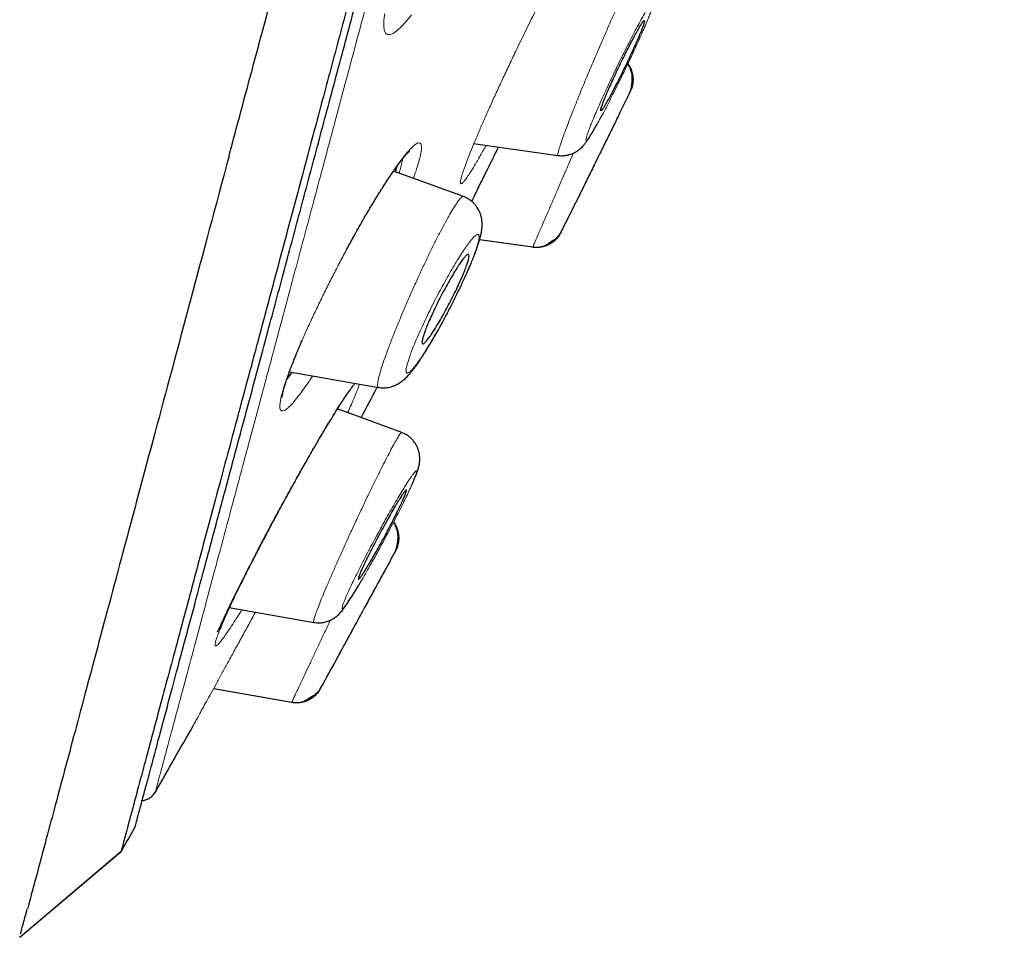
# Model space of a CAD drawing. Header units: millimetres. Extents: x 8 to 846, y 12 to 2113.
# Tile 493 of 515: x 803 to 821, y 1767 to 1784. Entities that reach past the tile are written whole.
import ezdxf

# ---------------------------------------------------------------- set-up
doc = ezdxf.new("R2010")
doc.units = ezdxf.units.MM

msp = doc.modelspace()

# ---------------------------------------------------------------- linework, layer by layer
at = {"color": 7, "linetype": 'Continuous', "lineweight": 30}
for p, q in [((810.996, 1781.823), (812.541, 1781.606)), ((810.81, 1780.855), (809.533, 1781.319)), ((811.11, 1780.07), (812.081, 1779.933)), ((812.078, 1779.926), (812.081, 1779.934)), ((807.628, 1777.648), (809.255, 1777.361)), ((809.682, 1776.539), (808.505, 1776.968)), ((806.523, 1773.332), (808.072, 1773.059)), ((806.242, 1771.855), (807.672, 1771.603)), ((807.668, 1771.596), (806.238, 1771.848)), ((802.693, 1767.299), (804.548, 1768.871)), ((802.694, 1767.3), (804.55, 1768.874)), ((802.692, 1767.301), (802.695, 1767.312))]:
    msp.add_line(p, q, dxfattribs=at)
at = {"color": 8, "linetype": 'Continuous', "lineweight": 0}
msp.add_line((812.078, 1779.926), (811.108, 1780.062), dxfattribs=at)
at = {"color": 8, "linetype": 'Continuous', "lineweight": 0, "flags": 128}
for points in [[(809.863, 1784.177), (809.765, 1784.058), (809.675, 1783.961), (809.596, 1783.889), (809.527, 1783.841), (809.469, 1783.818), (809.421, 1783.82), (809.386, 1783.847), (809.364, 1783.9), (809.354, 1783.979), (809.357, 1784.082), (809.372, 1784.206)], [(809.131, 1780.693), (809.118, 1780.666), (809.114, 1780.661)], [(807.82, 1775.799), (807.81, 1775.786), (807.809, 1775.785)]]:
    msp.add_lwpolyline(points, dxfattribs=at)
at = {"color": 7, "linetype": 'Continuous', "lineweight": 30}
for radius, start, end in [(221.7, 334.05252, 334.16476), (221.7, 333.42163, 333.57924), (220, 332.2064, 332.36985), (221.7, 331.62066, 331.72373), (221.7, 330.98137, 331.14304), (220, 330.16966, 330.53309), (220, 329.84341, 329.9746)]:
    msp.add_arc((614.324, 1879.391), radius, start, end, dxfattribs=at)
for points, knots in [([(806.523, 1781.597), (806.671, 1782.151), (806.969, 1783.26), (807.441, 1785.022), (807.932, 1786.854), (808.442, 1788.759), (808.97, 1790.73), (809.515, 1792.765), (810.076, 1794.859), (810.652, 1797.008), (811.242, 1799.21), (811.845, 1801.459), (812.46, 1803.753), (813.085, 1806.086), (813.719, 1808.454), (814.362, 1810.852), (815.012, 1813.277), (815.667, 1815.722), (816.327, 1818.185), (816.99, 1820.66), (817.655, 1823.142), (818.321, 1825.628), (818.987, 1828.113), (819.651, 1830.591), (820.312, 1833.058), (820.969, 1835.51), (821.621, 1837.942), (822.266, 1840.349), (822.903, 1842.727), (823.531, 1845.072), (824.149, 1847.379), (824.756, 1849.643), (825.35, 1851.861), (825.931, 1854.028), (826.497, 1856.141), (827.047, 1858.195), (827.581, 1860.187), (828.097, 1862.114), (828.595, 1863.97), (829.073, 1865.754), (829.53, 1867.459), (829.965, 1869.085), (830.379, 1870.628), (830.769, 1872.085), (831.136, 1873.455), (831.479, 1874.735), (831.797, 1875.922), (832.09, 1877.013), (832.356, 1878.006), (832.595, 1878.898), (832.807, 1879.689), (832.991, 1880.377), (833.148, 1880.962), (833.276, 1881.442), (833.377, 1881.819), (833.448, 1882.083), (833.487, 1882.229), (833.493, 1882.249), (833.494, 1882.254)], [0, 0, 0, 0, 0.018042, 0.036084, 0.054125, 0.072166, 0.090206, 0.108247, 0.126288, 0.144329, 0.162369, 0.180411, 0.198454, 0.216495, 0.234536, 0.252576, 0.270617, 0.288657, 0.306697, 0.324738, 0.342779, 0.360821, 0.378863, 0.396905, 0.414946, 0.432988, 0.451029, 0.46907, 0.487111, 0.505152, 0.523194, 0.541236, 0.559277, 0.577318, 0.595359, 0.6134, 0.631441, 0.649482, 0.667522, 0.685564, 0.703605, 0.721646, 0.739687, 0.757729, 0.775771, 0.793813, 0.811856, 0.829898, 0.847941, 0.865983, 0.884024, 0.902063, 0.920103, 0.938143, 0.956182, 0.974222, 0.992264, 1, 1, 1, 1]), ([(834.323, 1879.997), (834.321, 1879.991), (834.318, 1879.981), (834.295, 1879.894), (834.259, 1879.756), (834.207, 1879.561), (834.14, 1879.311), (834.059, 1879.007), (833.966, 1878.659), (833.862, 1878.274), (833.75, 1877.858), (833.627, 1877.398), (833.492, 1876.896), (833.346, 1876.351), (833.183, 1875.743), (833.002, 1875.068), (832.802, 1874.322), (832.589, 1873.528), (832.364, 1872.687), (832.126, 1871.799), (831.875, 1870.862), (831.618, 1869.906), (831.358, 1868.935), (831.096, 1867.956), (830.824, 1866.942), (830.544, 1865.894), (830.253, 1864.811), (829.945, 1863.661), (829.619, 1862.443), (829.274, 1861.154), (828.919, 1859.829), (828.555, 1858.469), (828.182, 1857.073), (827.798, 1855.639), (827.415, 1854.212), (827.036, 1852.798), (826.663, 1851.406), (826.284, 1849.994), (825.9, 1848.564), (825.512, 1847.115), (825.107, 1845.604), (824.686, 1844.032), (824.248, 1842.398), (823.806, 1840.745), (823.359, 1839.075), (822.907, 1837.387), (822.449, 1835.679), (822, 1834.004), (821.561, 1832.367), (821.135, 1830.775), (820.707, 1829.182), (820.28, 1827.587), (819.851, 1825.989), (819.41, 1824.343), (818.957, 1822.652), (818.492, 1820.915), (818.028, 1819.181), (817.564, 1817.448), (817.101, 1815.717), (816.638, 1813.99), (816.191, 1812.32), (815.759, 1810.712), (815.345, 1809.167), (814.935, 1807.638), (814.529, 1806.125), (814.128, 1804.628), (813.719, 1803.102), (813.303, 1801.549), (812.881, 1799.973), (812.465, 1798.42), (812.055, 1796.89), (811.651, 1795.381), (811.255, 1793.901), (810.877, 1792.492), (810.52, 1791.158), (810.18, 1789.893), (809.849, 1788.658), (809.526, 1787.454), (809.211, 1786.279), (808.895, 1785.101), (808.58, 1783.923), (808.266, 1782.75), (807.963, 1781.617), (807.67, 1780.524), (807.388, 1779.47), (807.118, 1778.46), (806.867, 1777.524), (806.635, 1776.661), (806.421, 1775.864), (806.219, 1775.109), (806.027, 1774.395), (805.847, 1773.722), (805.673, 1773.071), (805.506, 1772.447), (805.347, 1771.856), (805.203, 1771.317), (805.073, 1770.83), (804.956, 1770.395), (804.854, 1770.014), (804.769, 1769.696), (804.699, 1769.436), (804.644, 1769.23), (804.601, 1769.069), (804.57, 1768.955), (804.552, 1768.888), (804.55, 1768.879), (804.549, 1768.875)], [0, 0, 0, 0, 0.010049, 0.020092, 0.030139, 0.040198, 0.050281, 0.060395, 0.070493, 0.079701, 0.088876, 0.098025, 0.107154, 0.116271, 0.125383, 0.135467, 0.145515, 0.155536, 0.165541, 0.175538, 0.185536, 0.195595, 0.204811, 0.214007, 0.223192, 0.232373, 0.241556, 0.25075, 0.260749, 0.270734, 0.280716, 0.290705, 0.300709, 0.310738, 0.320848, 0.330098, 0.339316, 0.34851, 0.357688, 0.366857, 0.376027, 0.385997, 0.395957, 0.405919, 0.415892, 0.425888, 0.435918, 0.446015, 0.455251, 0.464458, 0.473647, 0.482824, 0.491999, 0.501182, 0.511156, 0.521127, 0.531108, 0.541108, 0.55114, 0.561215, 0.5713, 0.580505, 0.589683, 0.598841, 0.607987, 0.617131, 0.62628, 0.636271, 0.646263, 0.656267, 0.666292, 0.676349, 0.686449, 0.696503, 0.705673, 0.714826, 0.723968, 0.733107, 0.742251, 0.751406, 0.761395, 0.771392, 0.781406, 0.791447, 0.801525, 0.811649, 0.821711, 0.830884, 0.84004, 0.849185, 0.858328, 0.867474, 0.876632, 0.886667, 0.896688, 0.906703, 0.916722, 0.926755, 0.936809, 0.946838, 0.956005, 0.965164, 0.974323, 0.983488, 0.992666, 1, 1, 1, 1]), ([(804.8, 1769.306), (804.802, 1769.313), (804.805, 1769.326), (804.836, 1769.44), (804.885, 1769.623), (804.955, 1769.882), (805.045, 1770.215), (805.151, 1770.612), (805.273, 1771.068), (805.409, 1771.576), (805.561, 1772.146), (805.73, 1772.777), (805.92, 1773.485), (806.131, 1774.275), (806.366, 1775.15), (806.618, 1776.091), (806.888, 1777.097), (807.176, 1778.168), (807.474, 1779.281), (807.781, 1780.427), (808.094, 1781.599), (808.421, 1782.82), (808.761, 1784.088), (809.121, 1785.433), (809.502, 1786.855), (809.905, 1788.358), (810.321, 1789.908), (810.749, 1791.504), (811.19, 1793.15), (811.634, 1794.808), (812.08, 1796.472), (812.525, 1798.133), (812.977, 1799.822), (813.437, 1801.539), (813.914, 1803.319), (814.408, 1805.161), (814.917, 1807.061), (815.431, 1808.981), (815.951, 1810.921), (816.478, 1812.885), (817, 1814.835), (817.517, 1816.763), (818.025, 1818.662), (818.536, 1820.568), (819.049, 1822.48), (819.391, 1823.758), (819.562, 1824.397)], [0, 0, 0, 0, 0.022885, 0.046235, 0.069585, 0.092965, 0.116405, 0.139854, 0.161858, 0.183789, 0.205669, 0.227524, 0.249378, 0.272804, 0.296177, 0.319526, 0.342882, 0.366273, 0.389746, 0.411811, 0.433793, 0.455718, 0.47761, 0.499494, 0.522855, 0.546163, 0.569451, 0.592749, 0.616087, 0.639569, 0.661679, 0.683715, 0.705706, 0.727679, 0.749662, 0.772994, 0.796255, 0.819478, 0.842697, 0.865948, 0.889392, 0.911524, 0.933621, 0.955712, 0.977828, 1, 1, 1, 1]), ([(813.373, 1782.48), (813.381, 1782.493), (813.396, 1782.517), (813.43, 1782.574), (813.475, 1782.654), (813.533, 1782.761), (813.596, 1782.883), (813.663, 1783.015), (813.731, 1783.153), (813.799, 1783.293), (813.864, 1783.43), (813.924, 1783.562), (813.979, 1783.684), (814.026, 1783.795), (814.066, 1783.89), (814.096, 1783.968), (814.115, 1784.026), (814.125, 1784.063), (814.122, 1784.077), (814.109, 1784.068), (814.084, 1784.035), (814.048, 1783.98), (814.003, 1783.902), (813.949, 1783.805), (813.889, 1783.691), (813.824, 1783.565), (813.756, 1783.43), (813.688, 1783.291), (813.621, 1783.152), (813.558, 1783.016), (813.499, 1782.887), (813.447, 1782.769), (813.403, 1782.665), (813.367, 1782.576), (813.34, 1782.505), (813.325, 1782.454), (813.32, 1782.426), (813.326, 1782.42), (813.343, 1782.437), (813.363, 1782.466), (813.373, 1782.48)], [0, 0, 0, 0, 0.017774, 0.035548, 0.063134, 0.090722, 0.118279, 0.145837, 0.173055, 0.200273, 0.227001, 0.253728, 0.280023, 0.306316, 0.332413, 0.358508, 0.384728, 0.410948, 0.43757, 0.464194, 0.491329, 0.518466, 0.545988, 0.573512, 0.601116, 0.628721, 0.656072, 0.683423, 0.710309, 0.737193, 0.763604, 0.790014, 0.816138, 0.842261, 0.868406, 0.89455, 0.920919, 0.947288, 0.973643, 1, 1, 1, 1]), ([(813.851, 1782.749), (813.856, 1782.761), (813.866, 1782.782), (813.877, 1782.818), (813.884, 1782.848), (813.888, 1782.871), (813.892, 1782.895), (813.896, 1782.929), (813.9, 1782.972), (813.903, 1783.014), (813.901, 1783.06), (813.895, 1783.104), (813.885, 1783.146), (813.87, 1783.188), (813.85, 1783.229), (813.833, 1783.259), (813.82, 1783.275), (813.818, 1783.278)], [0, 0, 0, 0, 0.096171, 0.176792, 0.213203, 0.248531, 0.284329, 0.322225, 0.409745, 0.515527, 0.61339, 0.699163, 0.774238, 0.841276, 0.905451, 0.982394, 1, 1, 1, 1]), ([(813.821, 1783.285), (813.823, 1783.282), (813.849, 1783.253), (813.881, 1783.183), (813.912, 1783.08), (813.918, 1782.972), (813.903, 1782.87), (813.877, 1782.808), (813.865, 1782.777)], [0, 0, 0, 0, 0.019389, 0.220141, 0.423088, 0.623496, 0.816974, 1, 1, 1, 1]), ([(813.865, 1782.777), (813.864, 1782.776), (813.863, 1782.773), (813.854, 1782.756), (813.852, 1782.75)], [0, 0, 0, 0, 0.694787, 1, 1, 1, 1]), ([(813.852, 1782.75), (813.854, 1782.756), (813.863, 1782.773), (813.864, 1782.776), (813.865, 1782.777)], [0, 0, 0, 0, 0.304977, 1, 1, 1, 1]), ([(813.675, 1782.387), (813.675, 1782.387), (813.675, 1782.387), (813.662, 1782.36), (813.638, 1782.311), (813.603, 1782.239), (813.558, 1782.147), (813.504, 1782.038), (813.443, 1781.915), (813.377, 1781.781), (813.309, 1781.642), (813.239, 1781.5), (813.172, 1781.363), (813.107, 1781.23), (813.047, 1781.11), (812.994, 1781.001), (812.949, 1780.91), (812.913, 1780.836), (812.886, 1780.782), (812.87, 1780.749), (812.868, 1780.745), (812.867, 1780.743)], [0, 0, 0, 0, 0.0355617, 0.088025, 0.142062, 0.1955278, 0.2506131, 0.3048495, 0.3607123, 0.4151293, 0.4711379, 0.525076, 0.580548, 0.6335809, 0.6880937, 0.7401926, 0.7937416, 0.8452643, 0.8982426, 0.9497881, 1, 1, 1, 1]), ([(812.541, 1781.606), (812.569, 1781.604), (812.621, 1781.599), (812.693, 1781.607), (812.75, 1781.62), (812.801, 1781.637), (812.847, 1781.658), (812.888, 1781.682), (812.918, 1781.704), (812.945, 1781.725), (812.97, 1781.748), (812.999, 1781.778), (813.03, 1781.815), (813.07, 1781.867), (813.118, 1781.939), (813.171, 1782.027), (813.217, 1782.106), (813.245, 1782.157), (813.256, 1782.176)], [0, 0, 0, 0, 0.060273, 0.11178, 0.153259, 0.184033, 0.227854, 0.262724, 0.288993, 0.312967, 0.357308, 0.415562, 0.488062, 0.571, 0.698551, 0.822326, 0.932801, 1, 1, 1, 1]), ([(806.523, 1781.597), (806.281, 1780.694), (805.798, 1778.888), (805.155, 1776.486), (804.576, 1774.325), (804.072, 1772.439), (803.642, 1770.833), (803.291, 1769.521), (803.014, 1768.483), (802.897, 1768.046), (802.839, 1767.828)], [0, 0, 0, 0, 0.125007, 0.250015, 0.375019, 0.500014, 0.625012, 0.750014, 0.875011, 1, 1, 1, 1]), ([(809.114, 1780.661), (809.156, 1780.731), (809.237, 1780.867), (809.348, 1781.043), (809.446, 1781.193), (809.53, 1781.316), (809.601, 1781.417), (809.66, 1781.496), (809.709, 1781.558), (809.745, 1781.602), (809.772, 1781.633), (809.792, 1781.654), (809.807, 1781.669), (809.819, 1781.681), (809.824, 1781.685), (809.822, 1781.684), (809.822, 1781.684)], [0, 0, 0, 0, 0.132894, 0.25675, 0.371437, 0.476866, 0.572997, 0.659838, 0.737428, 0.805817, 0.853941, 0.89623, 0.932706, 0.963638, 0.998017, 1, 1, 1, 1]), ([(810.963, 1780.766), (810.979, 1780.799), (811.034, 1780.909), (811.145, 1781.135), (811.292, 1781.432), (811.401, 1781.653), (811.453, 1781.759)], [0, 0, 0, 0, 0.109061, 0.36126, 0.693968, 1, 1, 1, 1]), ([(809.569, 1781.306), (809.581, 1781.345), (809.593, 1781.385), (809.601, 1781.415), (809.601, 1781.416)], [0, 0, 0, 0, 0.988836, 1, 1, 1, 1]), ([(809.255, 1777.361), (809.29, 1777.357), (809.351, 1777.35), (809.43, 1777.359), (809.484, 1777.371), (809.53, 1777.386), (809.58, 1777.407), (809.646, 1777.443), (809.716, 1777.496), (809.772, 1777.548), (809.821, 1777.602), (809.864, 1777.654), (809.9, 1777.699), (809.938, 1777.75), (809.982, 1777.812), (810.035, 1777.89), (810.095, 1777.982), (810.164, 1778.092), (810.242, 1778.224), (810.331, 1778.378), (810.429, 1778.554), (810.522, 1778.729), (810.607, 1778.894), (810.682, 1779.045), (810.756, 1779.198), (810.825, 1779.346), (810.887, 1779.483), (810.939, 1779.603), (810.982, 1779.708), (811.018, 1779.798), (811.05, 1779.884), (811.077, 1779.962), (811.098, 1780.027), (811.112, 1780.076), (811.125, 1780.127), (811.138, 1780.187), (811.152, 1780.267), (811.156, 1780.358), (811.148, 1780.435), (811.138, 1780.484), (811.128, 1780.519), (811.12, 1780.543), (811.106, 1780.577), (811.08, 1780.632), (811.038, 1780.693), (810.988, 1780.746), (810.937, 1780.788), (810.878, 1780.827), (810.833, 1780.845), (810.81, 1780.855)], [0, 0, 0, 0, 0.020785, 0.036653, 0.047094, 0.053736, 0.067206, 0.086839, 0.108631, 0.134597, 0.158499, 0.178378, 0.194898, 0.21178, 0.234622, 0.259442, 0.286425, 0.316248, 0.349027, 0.384812, 0.423663, 0.465671, 0.495494, 0.52664, 0.559122, 0.591589, 0.621773, 0.649644, 0.675208, 0.698479, 0.719457, 0.746623, 0.768625, 0.782847, 0.798664, 0.817665, 0.840525, 0.868732, 0.88578, 0.899285, 0.906257, 0.911612, 0.916377, 0.928565, 0.947123, 0.958627, 0.971421, 0.985297, 1, 1, 1, 1]), ([(808.681, 1779.895), (808.722, 1779.972), (808.797, 1780.111), (808.907, 1780.307), (809.011, 1780.488), (809.079, 1780.603), (809.114, 1780.661)], [0, 0, 0, 0, 0.282142, 0.515631, 0.754947, 1, 1, 1, 1]), ([(812.595, 1780.197), (812.583, 1780.176), (812.558, 1780.131), (812.508, 1780.072), (812.449, 1780.02), (812.381, 1779.977), (812.307, 1779.945), (812.231, 1779.926), (812.153, 1779.919), (812.103, 1779.924), (812.078, 1779.926)], [0, 0, 0, 0, 0.119667, 0.243791, 0.371076, 0.500002, 0.628928, 0.756212, 0.880335, 1, 1, 1, 1]), ([(812.081, 1779.933), (812.103, 1779.931), (812.146, 1779.927), (812.208, 1779.932), (812.262, 1779.944), (812.309, 1779.961), (812.346, 1779.981), (812.373, 1779.999), (812.4, 1780.019), (812.421, 1780.034), (812.436, 1780.045), (812.446, 1780.051), (812.454, 1780.057), (812.465, 1780.062), (812.471, 1780.064), (812.488, 1780.074), (812.513, 1780.094), (812.544, 1780.126), (812.578, 1780.169), (812.598, 1780.205), (812.608, 1780.224)], [0, 0, 0, 0, 0.084366, 0.164075, 0.241454, 0.319417, 0.401087, 0.483415, 0.546804, 0.591308, 0.60772, 0.621467, 0.634216, 0.64794, 0.68368, 0.726944, 0.778275, 0.840544, 0.914636, 1, 1, 1, 1]), ([(812.606, 1780.221), (812.603, 1780.214), (812.596, 1780.2), (812.595, 1780.198), (812.595, 1780.197)], [0, 0, 0, 0, 0.478338, 1, 1, 1, 1]), ([(812.595, 1780.197), (812.595, 1780.198), (812.596, 1780.2), (812.603, 1780.214), (812.606, 1780.221)], [0, 0, 0, 0, 0.521458, 1, 1, 1, 1]), ([(810.32, 1778.481), (810.293, 1778.438), (810.245, 1778.36), (810.184, 1778.274), (810.137, 1778.213), (810.099, 1778.174), (810.072, 1778.156), (810.056, 1778.161), (810.051, 1778.186), (810.058, 1778.234), (810.077, 1778.303), (810.107, 1778.391), (810.149, 1778.497), (810.2, 1778.617), (810.261, 1778.75), (810.328, 1778.89), (810.4, 1779.033), (810.475, 1779.174), (810.549, 1779.309), (810.622, 1779.433), (810.689, 1779.543), (810.75, 1779.635), (810.803, 1779.709), (810.847, 1779.761), (810.88, 1779.793), (810.903, 1779.802), (810.915, 1779.789), (810.915, 1779.755), (810.904, 1779.699), (810.881, 1779.623), (810.846, 1779.528), (810.801, 1779.416), (810.746, 1779.29), (810.683, 1779.155), (810.613, 1779.013), (810.54, 1778.87), (810.465, 1778.731), (810.39, 1778.598), (810.344, 1778.52), (810.32, 1778.481)], [0, 0, 0, 0, 0.033628, 0.060335, 0.08704, 0.113097, 0.139152, 0.164893, 0.190632, 0.216527, 0.242421, 0.268899, 0.295378, 0.322625, 0.349875, 0.37772, 0.405569, 0.433554, 0.461541, 0.48916, 0.516779, 0.543714, 0.570648, 0.596881, 0.623112, 0.648907, 0.674699, 0.700497, 0.726294, 0.752556, 0.778819, 0.805825, 0.832836, 0.860531, 0.888231, 0.916177, 0.944125, 0.972062, 1, 1, 1, 1]), ([(807.49, 1777.169), (807.49, 1777.168), (807.49, 1777.168), (807.491, 1777.179), (807.495, 1777.203), (807.501, 1777.233), (807.508, 1777.266), (807.518, 1777.308), (807.533, 1777.363), (807.555, 1777.435), (807.585, 1777.527), (807.626, 1777.642), (807.678, 1777.783), (807.739, 1777.935), (807.8, 1778.083), (807.84, 1778.176), (807.859, 1778.219)], [0, 0, 0, 0, 0.01202, 0.084141, 0.153105, 0.197339, 0.24042, 0.29062, 0.352002, 0.424498, 0.508123, 0.602923, 0.708938, 0.826176, 0.92146, 1, 1, 1, 1]), ([(807.58, 1777.509), (807.603, 1777.538), (807.635, 1777.576), (807.671, 1777.627), (807.68, 1777.639)], [0, 0, 0, 0, 0.758204, 1, 1, 1, 1]), ([(807.815, 1775.796), (807.852, 1775.861), (807.926, 1775.992), (808.032, 1776.177), (808.132, 1776.35), (808.224, 1776.506), (808.307, 1776.646), (808.393, 1776.788), (808.478, 1776.927), (808.559, 1777.054), (808.624, 1777.153), (808.677, 1777.232), (808.718, 1777.29), (808.749, 1777.331), (808.768, 1777.356), (808.781, 1777.372), (808.786, 1777.378), (808.785, 1777.377), (808.785, 1777.377)], [0, 0, 0, 0, 0.083783, 0.168336, 0.248976, 0.325653, 0.39833, 0.466993, 0.562455, 0.648975, 0.726646, 0.795298, 0.861374, 0.916096, 0.951161, 0.97927, 0.995485, 1, 1, 1, 1]), ([(809.856, 1775.554), (809.859, 1775.562), (809.881, 1775.609), (809.912, 1775.68), (809.946, 1775.762), (809.971, 1775.83), (809.992, 1775.895), (810.004, 1775.951), (810.011, 1776), (810.014, 1776.038), (810.013, 1776.089), (810.008, 1776.139), (809.997, 1776.186), (809.984, 1776.23), (809.964, 1776.28), (809.933, 1776.336), (809.889, 1776.394), (809.832, 1776.45), (809.762, 1776.501), (809.708, 1776.524), (809.681, 1776.535)], [0, 0, 0, 0, 0.023603, 0.133907, 0.238863, 0.335646, 0.423098, 0.50294, 0.540633, 0.577482, 0.616306, 0.659481, 0.683538, 0.712762, 0.748093, 0.789373, 0.836157, 0.887662, 0.942751, 1, 1, 1, 1]), ([(806.303, 1772.891), (806.303, 1772.891), (806.307, 1772.891), (806.315, 1772.9), (806.328, 1772.921), (806.347, 1772.958), (806.372, 1773.012), (806.408, 1773.087), (806.454, 1773.186), (806.508, 1773.299), (806.567, 1773.424), (806.631, 1773.554), (806.704, 1773.702), (806.787, 1773.869), (806.882, 1774.055), (806.987, 1774.26), (807.103, 1774.483), (807.229, 1774.723), (807.365, 1774.976), (807.491, 1775.21), (807.606, 1775.42), (807.708, 1775.604), (807.775, 1775.724), (807.809, 1775.785)], [0, 0, 0, 0, 0.007446, 0.03438, 0.065827, 0.101847, 0.142502, 0.187847, 0.237916, 0.292717, 0.336919, 0.383753, 0.433196, 0.485229, 0.53989, 0.597356, 0.657673, 0.720823, 0.786736, 0.855304, 0.902445, 0.950682, 1, 1, 1, 1]), ([(809.214, 1774.355), (809.185, 1774.304), (809.133, 1774.212), (809.066, 1774.099), (809.011, 1774.01), (808.965, 1773.939), (808.929, 1773.888), (808.903, 1773.858), (808.889, 1773.85), (808.887, 1773.864), (808.897, 1773.9), (808.92, 1773.958), (808.954, 1774.036), (808.999, 1774.134), (809.054, 1774.249), (809.118, 1774.376), (809.189, 1774.513), (809.264, 1774.654), (809.34, 1774.795), (809.415, 1774.931), (809.487, 1775.059), (809.554, 1775.174), (809.614, 1775.274), (809.666, 1775.356), (809.708, 1775.419), (809.74, 1775.462), (809.761, 1775.484), (809.771, 1775.484), (809.768, 1775.462), (809.754, 1775.417), (809.727, 1775.351), (809.689, 1775.265), (809.639, 1775.161), (809.58, 1775.041), (809.514, 1774.909), (809.441, 1774.77), (809.366, 1774.629), (809.289, 1774.488), (809.239, 1774.399), (809.214, 1774.355)], [0, 0, 0, 0, 0.033628, 0.060335, 0.08704, 0.113097, 0.139152, 0.164893, 0.190632, 0.216527, 0.242421, 0.268899, 0.295378, 0.322625, 0.349875, 0.37772, 0.405569, 0.433554, 0.461541, 0.48916, 0.516779, 0.543714, 0.570648, 0.596881, 0.623112, 0.648907, 0.674699, 0.700497, 0.726294, 0.752556, 0.778819, 0.805825, 0.832836, 0.860531, 0.888231, 0.916177, 0.944125, 0.972062, 1, 1, 1, 1]), ([(809.556, 1774.343), (809.562, 1774.355), (809.573, 1774.378), (809.588, 1774.421), (809.597, 1774.462), (809.603, 1774.495), (809.608, 1774.53), (809.613, 1774.575), (809.617, 1774.619), (809.615, 1774.667), (809.609, 1774.713), (809.598, 1774.757), (809.583, 1774.8), (809.561, 1774.842), (809.544, 1774.872), (809.531, 1774.888), (809.53, 1774.889)], [0, 0, 0, 0, 0.097724, 0.18058, 0.254214, 0.290879, 0.329336, 0.41695, 0.521136, 0.617297, 0.702233, 0.777273, 0.844966, 0.910536, 0.989389, 1, 1, 1, 1]), ([(809.533, 1774.895), (809.536, 1774.891), (809.565, 1774.858), (809.599, 1774.782), (809.628, 1774.673), (809.63, 1774.562), (809.612, 1774.458), (809.583, 1774.396), (809.569, 1774.366)], [0, 0, 0, 0, 0.030384, 0.233693, 0.437005, 0.635211, 0.823931, 1, 1, 1, 1]), ([(809.569, 1774.366), (809.568, 1774.365), (809.567, 1774.364), (809.56, 1774.349), (809.556, 1774.342)], [0, 0, 0, 0, 0.508817, 1, 1, 1, 1]), ([(809.556, 1774.342), (809.56, 1774.349), (809.567, 1774.364), (809.568, 1774.365), (809.569, 1774.366)], [0, 0, 0, 0, 0.490988, 1, 1, 1, 1]), ([(808.494, 1772.393), (808.494, 1772.393), (808.494, 1772.391), (808.506, 1772.414), (808.531, 1772.46), (808.569, 1772.529), (808.617, 1772.618), (808.676, 1772.726), (808.742, 1772.847), (808.815, 1772.98), (808.89, 1773.118), (808.967, 1773.259), (809.041, 1773.395), (809.113, 1773.526), (809.178, 1773.646), (809.237, 1773.753), (809.286, 1773.844), (809.327, 1773.918), (809.357, 1773.973), (809.374, 1774.006), (809.382, 1774.019), (809.38, 1774.015), (809.38, 1774.015)], [0, 0, 0, 0, 0.028891, 0.081051, 0.134801, 0.188467, 0.243795, 0.29865, 0.355179, 0.410339, 0.46712, 0.521588, 0.577593, 0.630731, 0.685326, 0.737083, 0.790252, 0.841129, 0.893423, 0.944281, 0.99661, 1, 1, 1, 1]), ([(808.072, 1773.061), (808.11, 1773.057), (808.177, 1773.05), (808.258, 1773.062), (808.318, 1773.078), (808.371, 1773.098), (808.427, 1773.127), (808.48, 1773.164), (808.516, 1773.195), (808.543, 1773.222), (808.571, 1773.253), (808.613, 1773.304), (808.657, 1773.364), (808.705, 1773.436), (808.755, 1773.513), (808.814, 1773.608), (808.868, 1773.697), (808.905, 1773.758), (808.916, 1773.777)], [0, 0, 0, 0, 0.06795, 0.119979, 0.146366, 0.181465, 0.229038, 0.270227, 0.31405, 0.362287, 0.40889, 0.453298, 0.581367, 0.663158, 0.752548, 0.84961, 0.954405, 1, 1, 1, 1]), ([(807.671, 1771.603), (807.693, 1771.6), (807.735, 1771.594), (807.796, 1771.597), (807.851, 1771.607), (807.897, 1771.622), (807.935, 1771.64), (807.962, 1771.658), (807.99, 1771.676), (808.012, 1771.691), (808.027, 1771.701), (808.035, 1771.706), (808.041, 1771.709), (808.046, 1771.712), (808.056, 1771.717), (808.062, 1771.717), (808.079, 1771.726), (808.105, 1771.745), (808.137, 1771.775), (808.173, 1771.816), (808.193, 1771.851), (808.205, 1771.869)], [0, 0, 0, 0, 0.084085, 0.163564, 0.240855, 0.31897, 0.401107, 0.484004, 0.54768, 0.592177, 0.608492, 0.622124, 0.628491, 0.634882, 0.648674, 0.684928, 0.728407, 0.779484, 0.841312, 0.914962, 1, 1, 1, 1]), ([(808.205, 1771.87), (808.201, 1771.863), (808.193, 1771.849), (808.192, 1771.847), (808.192, 1771.846)], [0, 0, 0, 0, 0.481068, 1, 1, 1, 1]), ([(808.192, 1771.846), (808.192, 1771.847), (808.193, 1771.849), (808.201, 1771.863), (808.205, 1771.87)], [0, 0, 0, 0, 0.518722, 1, 1, 1, 1]), ([(808.192, 1771.846), (808.179, 1771.824), (808.152, 1771.781), (808.101, 1771.725), (808.04, 1771.675), (807.971, 1771.635), (807.896, 1771.606), (807.819, 1771.59), (807.742, 1771.586), (807.692, 1771.592), (807.668, 1771.596)], [0, 0, 0, 0, 0.119732, 0.243868, 0.371124, 0.5, 0.628875, 0.756132, 0.880268, 1, 1, 1, 1]), ([(804.934, 1769.805), (804.935, 1769.805), (804.968, 1769.802), (805.033, 1769.826), (805.118, 1769.876), (805.156, 1769.929), (805.174, 1769.955)], [0, 0, 0, 0, 0.001388, 0.34012, 0.678852, 1, 1, 1, 1]), ([(802.709, 1767.362), (802.714, 1767.383), (802.726, 1767.425), (802.753, 1767.527), (802.788, 1767.656), (802.817, 1767.767), (802.832, 1767.823)], [0, 0, 0, 0, 0.2333075, 0.488872, 0.744436, 1, 1, 1, 1])]:
    msp.add_open_spline(points, degree=3, knots=knots, dxfattribs=at)
at = {"color": 8, "linetype": 'Continuous', "lineweight": 0}
for points, knots in [([(819.749, 1824.347), (819.57, 1823.68), (819.213, 1822.346), (818.678, 1820.349), (818.144, 1818.355), (817.611, 1816.366), (817.081, 1814.386), (816.565, 1812.46), (816.065, 1810.594), (815.58, 1808.787), (815.101, 1807), (814.627, 1805.234), (814.151, 1803.457), (813.673, 1801.674), (813.195, 1799.887), (812.724, 1798.13), (812.262, 1796.402), (811.808, 1794.706), (811.372, 1793.08), (810.956, 1791.528), (810.559, 1790.05), (810.174, 1788.614), (809.8, 1787.221), (809.432, 1785.845), (809.069, 1784.491), (808.713, 1783.163), (808.372, 1781.888), (808.045, 1780.667), (807.733, 1779.504), (807.444, 1778.424), (807.176, 1777.426), (806.93, 1776.507), (806.698, 1775.644), (806.482, 1774.838), (806.278, 1774.075), (806.086, 1773.361), (805.91, 1772.701), (805.752, 1772.11), (805.612, 1771.588), (805.491, 1771.136), (805.391, 1770.763), (805.311, 1770.465), (805.25, 1770.238), (805.206, 1770.074), (805.181, 1769.983), (805.171, 1769.944), (805.174, 1769.955), (805.174, 1769.956)], [0, 0, 0, 0, 0.0234277, 0.0468301, 0.0702439, 0.0937053, 0.1172505, 0.1407293, 0.1627276, 0.184675, 0.2066002, 0.2285318, 0.2504984, 0.2736657, 0.2968507, 0.3200867, 0.3434067, 0.366843, 0.3902989, 0.4123116, 0.4342723, 0.4562068, 0.478141, 0.5001008, 0.5233794, 0.5466694, 0.5700009, 0.5934041, 0.6169089, 0.6402993, 0.6622105, 0.6840976, 0.7059848, 0.7278963, 0.7498567, 0.7731413, 0.796431, 0.8197553, 0.8431436, 0.8666253, 0.8900768, 0.9120745, 0.9340264, 0.9559571, 0.9778912, 0.9998531, 1, 1, 1, 1]), ([(812.541, 1781.607), (812.539, 1781.608), (812.535, 1781.611), (812.538, 1781.637), (812.548, 1781.679), (812.567, 1781.745), (812.598, 1781.84), (812.643, 1781.967), (812.699, 1782.118), (812.765, 1782.29), (812.841, 1782.482), (812.923, 1782.689), (813.012, 1782.907), (813.106, 1783.132), (813.202, 1783.361), (813.3, 1783.589), (813.397, 1783.814), (813.493, 1784.032), (813.586, 1784.24), (813.674, 1784.434), (813.749, 1784.596), (813.812, 1784.728), (813.863, 1784.833), (813.908, 1784.925), (813.934, 1784.973), (813.947, 1784.998)], [0, 0, 0, 0, 0.0320832, 0.0680202, 0.1039915, 0.1399874, 0.187939, 0.2357424, 0.2832777, 0.3305321, 0.3779832, 0.4256949, 0.4735352, 0.5213405, 0.5689671, 0.6163754, 0.663886, 0.7115765, 0.7594043, 0.8073173, 0.8552951, 0.891359, 0.927501, 0.9637218, 1, 1, 1, 1]), ([(811.226, 1781.791), (811.192, 1781.729), (811.114, 1781.589), (811.02, 1781.43), (810.939, 1781.298), (810.878, 1781.206), (810.829, 1781.139), (810.792, 1781.098), (810.767, 1781.083), (810.755, 1781.095), (810.756, 1781.134), (810.771, 1781.2), (810.798, 1781.291), (810.839, 1781.408), (810.892, 1781.549), (810.958, 1781.714), (811.034, 1781.897), (811.119, 1782.097), (811.214, 1782.313), (811.316, 1782.543), (811.425, 1782.783), (811.54, 1783.031), (811.661, 1783.287), (811.799, 1783.577), (811.954, 1783.896), (812.123, 1784.239), (812.233, 1784.457), (812.289, 1784.566)], [0, 0, 0, 0, 0.039548, 0.090119, 0.127992, 0.165604, 0.203374, 0.241715, 0.280144, 0.317945, 0.355528, 0.393311, 0.431147, 0.468744, 0.506532, 0.544935, 0.583146, 0.620911, 0.658625, 0.696684, 0.734404, 0.771991, 0.809849, 0.848375, 0.899199, 0.949441, 1, 1, 1, 1]), ([(814.224, 1784.367), (814.209, 1784.343), (814.179, 1784.295), (814.123, 1784.199), (814.061, 1784.087), (813.992, 1783.961), (813.919, 1783.821), (813.842, 1783.671), (813.762, 1783.512), (813.68, 1783.347), (813.598, 1783.179), (813.518, 1783.01), (813.44, 1782.844), (813.367, 1782.685), (813.299, 1782.533), (813.237, 1782.392), (813.187, 1782.274), (813.147, 1782.177), (813.116, 1782.099), (813.091, 1782.033), (813.07, 1781.971), (813.056, 1781.922), (813.052, 1781.889), (813.057, 1781.878), (813.07, 1781.885), (813.087, 1781.903), (813.11, 1781.934), (813.142, 1781.983), (813.185, 1782.052), (813.24, 1782.147), (813.303, 1782.259), (813.371, 1782.386), (813.445, 1782.526), (813.522, 1782.677), (813.602, 1782.836), (813.684, 1783.001), (813.766, 1783.169), (813.846, 1783.338), (813.924, 1783.504), (813.997, 1783.663), (814.065, 1783.815), (814.127, 1783.956), (814.178, 1784.075), (814.217, 1784.172), (814.248, 1784.249), (814.272, 1784.315), (814.293, 1784.375), (814.307, 1784.425), (814.311, 1784.458), (814.306, 1784.468), (814.293, 1784.461), (814.276, 1784.443), (814.253, 1784.413), (814.233, 1784.382), (814.224, 1784.367)], [0, 0, 0, 0, 0.020756, 0.041697, 0.062521, 0.083571, 0.10428, 0.124999, 0.145814, 0.166544, 0.187523, 0.208546, 0.22925, 0.249991, 0.270704, 0.291421, 0.312498, 0.328146, 0.343726, 0.359445, 0.374953, 0.3957, 0.416636, 0.437441, 0.453286, 0.468883, 0.484391, 0.499974, 0.52077, 0.541547, 0.562657, 0.583469, 0.604381, 0.625109, 0.645874, 0.666815, 0.687612, 0.708762, 0.729479, 0.750126, 0.770951, 0.791679, 0.812666, 0.828504, 0.84409, 0.859588, 0.875164, 0.895818, 0.916786, 0.937655, 0.953231, 0.968829, 0.984537, 1, 1, 1, 1]), ([(813.852, 1782.75), (813.849, 1782.745), (813.841, 1782.729), (813.819, 1782.684), (813.79, 1782.624), (813.757, 1782.559), (813.72, 1782.483), (813.673, 1782.388), (813.616, 1782.271), (813.546, 1782.13), (813.472, 1781.979), (813.394, 1781.82), (813.313, 1781.655), (813.23, 1781.488), (813.148, 1781.321), (813.067, 1781.156), (812.988, 1780.996), (812.914, 1780.845), (812.845, 1780.704), (812.782, 1780.578), (812.727, 1780.466), (812.681, 1780.371), (812.646, 1780.3), (812.622, 1780.253), (812.61, 1780.228), (812.607, 1780.221), (812.606, 1780.221)], [0, 0, 0, 0, 0.026922, 0.07402, 0.109808, 0.145131, 0.180356, 0.215856, 0.263209, 0.310337, 0.358012, 0.40545, 0.452507, 0.499993, 0.547393, 0.594506, 0.642087, 0.68964, 0.736645, 0.78394, 0.831057, 0.878802, 0.925947, 0.961883, 0.997296, 1, 1, 1, 1]), ([(809.131, 1780.693), (809.169, 1780.756), (809.246, 1780.884), (809.356, 1781.058), (809.461, 1781.22), (809.56, 1781.366), (809.653, 1781.496), (809.738, 1781.607), (809.813, 1781.697), (809.879, 1781.766), (809.934, 1781.813), (809.979, 1781.838), (810.012, 1781.84), (810.034, 1781.82), (810.045, 1781.778), (810.044, 1781.714), (810.031, 1781.629), (810.005, 1781.523), (809.968, 1781.396), (809.931, 1781.283), (809.903, 1781.208), (809.896, 1781.187)], [0, 0, 0, 0, 0.0543965, 0.1084882, 0.1627331, 0.2175852, 0.273171, 0.3277682, 0.3818656, 0.4359656, 0.4903407, 0.5444172, 0.5987107, 0.6537307, 0.7092393, 0.7636601, 0.8175267, 0.8713891, 0.9256331, 0.9796425, 1, 1, 1, 1]), ([(812.081, 1779.934), (812.082, 1779.934), (812.083, 1779.937), (812.092, 1779.959), (812.11, 1780), (812.145, 1780.079), (812.204, 1780.216), (812.289, 1780.411), (812.376, 1780.613), (812.459, 1780.805), (812.563, 1781.046), (812.685, 1781.328), (812.779, 1781.546), (812.824, 1781.649)], [0, 0, 0, 0, 0.007277, 0.074889, 0.141982, 0.208789, 0.34213, 0.476308, 0.566045, 0.655581, 0.745051, 0.879014, 1, 1, 1, 1]), ([(809.634, 1781.283), (809.634, 1781.283), (809.649, 1781.326), (809.669, 1781.398), (809.69, 1781.486), (809.695, 1781.526), (809.697, 1781.543)], [0, 0, 0, 0, 0.003084, 0.372862, 0.74242, 1, 1, 1, 1]), ([(808.053, 1777.573), (808.038, 1777.551), (807.986, 1777.471), (807.905, 1777.354), (807.81, 1777.224), (807.725, 1777.117), (807.65, 1777.033), (807.586, 1776.972), (807.534, 1776.936), (807.494, 1776.926), (807.467, 1776.941), (807.453, 1776.98), (807.452, 1777.044), (807.465, 1777.133), (807.491, 1777.245), (807.531, 1777.38), (807.584, 1777.536), (807.649, 1777.712), (807.726, 1777.906), (807.813, 1778.115), (807.908, 1778.334), (808.012, 1778.564), (808.124, 1778.801), (808.241, 1779.044), (808.363, 1779.289), (808.49, 1779.536), (808.619, 1779.782), (808.75, 1780.025), (808.879, 1780.258), (809.007, 1780.483), (809.089, 1780.622), (809.131, 1780.693)], [0, 0, 0, 0, 0.014048, 0.049644, 0.084741, 0.119684, 0.154826, 0.189972, 0.224901, 0.259994, 0.295623, 0.331423, 0.366557, 0.401415, 0.436396, 0.471474, 0.50639, 0.541538, 0.577304, 0.612846, 0.647933, 0.682936, 0.718231, 0.753262, 0.788186, 0.823361, 0.859138, 0.894714, 0.929819, 0.964798, 1, 1, 1, 1]), ([(809.255, 1777.361), (809.251, 1777.364), (809.242, 1777.368), (809.238, 1777.398), (809.242, 1777.443), (809.255, 1777.511), (809.279, 1777.608), (809.318, 1777.738), (809.37, 1777.891), (809.433, 1778.066), (809.507, 1778.259), (809.59, 1778.467), (809.679, 1778.684), (809.775, 1778.908), (809.874, 1779.134), (809.976, 1779.359), (810.078, 1779.58), (810.18, 1779.793), (810.279, 1779.995), (810.375, 1780.183), (810.465, 1780.353), (810.547, 1780.502), (810.622, 1780.629), (810.663, 1780.692), (810.683, 1780.723)], [0, 0, 0, 0, 0.034507, 0.070426, 0.10642, 0.142448, 0.190418, 0.238189, 0.285656, 0.332975, 0.380549, 0.428311, 0.476111, 0.523783, 0.571202, 0.61845, 0.665819, 0.713314, 0.760895, 0.808523, 0.856205, 0.904007, 0.951958, 1, 1, 1, 1]), ([(810.683, 1780.723), (810.702, 1780.75), (810.739, 1780.802), (810.779, 1780.844), (810.802, 1780.86), (810.808, 1780.854), (810.809, 1780.853)], [0, 0, 0, 0, 0.3152198, 0.6296822, 0.9430563, 1, 1, 1, 1]), ([(810.969, 1780.076), (810.951, 1780.054), (810.914, 1780.009), (810.849, 1779.918), (810.778, 1779.812), (810.701, 1779.691), (810.62, 1779.557), (810.536, 1779.412), (810.451, 1779.258), (810.364, 1779.098), (810.278, 1778.933), (810.194, 1778.766), (810.115, 1778.602), (810.041, 1778.444), (809.973, 1778.293), (809.913, 1778.15), (809.866, 1778.031), (809.829, 1777.932), (809.803, 1777.853), (809.783, 1777.786), (809.769, 1777.729), (809.763, 1777.684), (809.763, 1777.652), (809.769, 1777.631), (809.782, 1777.622), (809.801, 1777.625), (809.825, 1777.641), (809.856, 1777.668), (809.896, 1777.713), (809.948, 1777.777), (810.012, 1777.867), (810.084, 1777.974), (810.161, 1778.095), (810.242, 1778.23), (810.326, 1778.375), (810.412, 1778.529), (810.499, 1778.69), (810.585, 1778.855), (810.669, 1779.021), (810.748, 1779.185), (810.822, 1779.344), (810.89, 1779.495), (810.95, 1779.637), (810.997, 1779.757), (811.033, 1779.855), (811.059, 1779.934), (811.079, 1780.001), (811.092, 1780.058), (811.099, 1780.102), (811.099, 1780.135), (811.093, 1780.155), (811.08, 1780.164), (811.061, 1780.161), (811.036, 1780.145), (811.006, 1780.118), (810.981, 1780.09), (810.969, 1780.076)], [0, 0, 0, 0, 0.020726, 0.041665, 0.062465, 0.083541, 0.104245, 0.124919, 0.145749, 0.166473, 0.187421, 0.208549, 0.229258, 0.249912, 0.270664, 0.291379, 0.312424, 0.328318, 0.343915, 0.359382, 0.374892, 0.390346, 0.406126, 0.421744, 0.437357, 0.453186, 0.468774, 0.484278, 0.499858, 0.520633, 0.541402, 0.562507, 0.583514, 0.604241, 0.625028, 0.645721, 0.66671, 0.687516, 0.708737, 0.729451, 0.750027, 0.770826, 0.791549, 0.812562, 0.828429, 0.84402, 0.859505, 0.875054, 0.890486, 0.905938, 0.921574, 0.937547, 0.953175, 0.96876, 0.984485, 1, 1, 1, 1]), ([(807.82, 1775.799), (807.861, 1775.872), (807.942, 1776.015), (808.06, 1776.221), (808.174, 1776.418), (808.285, 1776.605), (808.389, 1776.78), (808.487, 1776.938), (808.576, 1777.079), (808.656, 1777.201), (808.726, 1777.304), (808.784, 1777.385), (808.813, 1777.42), (808.827, 1777.437)], [0, 0, 0, 0, 0.092002, 0.183486, 0.275226, 0.367989, 0.462008, 0.554348, 0.645836, 0.737324, 0.829295, 0.920754, 1, 1, 1, 1]), ([(808.906, 1777.423), (808.899, 1777.402), (808.887, 1777.359), (808.852, 1777.267), (808.806, 1777.153), (808.753, 1777.03), (808.711, 1776.939), (808.693, 1776.899)], [0, 0, 0, 0, 0.1983787, 0.4083974, 0.6196137, 0.8341081, 1, 1, 1, 1]), ([(809.469, 1776.19), (809.492, 1776.234), (809.538, 1776.32), (809.593, 1776.418), (809.634, 1776.485), (809.66, 1776.521), (809.675, 1776.537), (809.679, 1776.534), (809.68, 1776.533)], [0, 0, 0, 0, 0.200707, 0.400931, 0.600462, 0.750135, 0.900862, 1, 1, 1, 1]), ([(808.073, 1773.064), (808.072, 1773.064), (808.067, 1773.063), (808.068, 1773.083), (808.079, 1773.128), (808.104, 1773.206), (808.143, 1773.311), (808.195, 1773.444), (808.258, 1773.599), (808.333, 1773.775), (808.415, 1773.967), (808.506, 1774.172), (808.602, 1774.387), (808.703, 1774.609), (808.806, 1774.833), (808.911, 1775.057), (809.015, 1775.277), (809.117, 1775.49), (809.216, 1775.692), (809.308, 1775.878), (809.394, 1776.047), (809.444, 1776.143), (809.469, 1776.19)], [0, 0, 0, 0, 0.018455, 0.05803, 0.110721, 0.163196, 0.215335, 0.267312, 0.31957, 0.372033, 0.424538, 0.476904, 0.528991, 0.58089, 0.632922, 0.685093, 0.737357, 0.789674, 0.84205, 0.894558, 0.947229, 1, 1, 1, 1]), ([(809.768, 1775.593), (809.746, 1775.559), (809.703, 1775.49), (809.63, 1775.368), (809.551, 1775.234), (809.468, 1775.089), (809.382, 1774.937), (809.295, 1774.778), (809.207, 1774.616), (809.119, 1774.453), (809.034, 1774.29), (808.952, 1774.132), (808.876, 1773.981), (808.807, 1773.841), (808.746, 1773.713), (808.693, 1773.599), (808.654, 1773.509), (808.626, 1773.44), (808.607, 1773.389), (808.595, 1773.351), (808.589, 1773.325), (808.591, 1773.312), (808.6, 1773.311), (808.615, 1773.323), (808.636, 1773.346), (808.663, 1773.381), (808.697, 1773.427), (808.735, 1773.485), (808.784, 1773.56), (808.844, 1773.657), (808.917, 1773.778), (808.996, 1773.913), (809.079, 1774.058), (809.166, 1774.211), (809.253, 1774.37), (809.341, 1774.532), (809.429, 1774.696), (809.514, 1774.859), (809.596, 1775.018), (809.672, 1775.168), (809.741, 1775.308), (809.802, 1775.436), (809.854, 1775.55), (809.894, 1775.64), (809.922, 1775.709), (809.941, 1775.759), (809.953, 1775.797), (809.958, 1775.823), (809.956, 1775.836), (809.948, 1775.837), (809.933, 1775.825), (809.911, 1775.801), (809.884, 1775.766), (809.851, 1775.72), (809.812, 1775.663), (809.782, 1775.616), (809.768, 1775.593)], [0, 0, 0, 0, 0.020726, 0.041665, 0.062465, 0.083541, 0.104245, 0.124919, 0.145749, 0.166473, 0.187421, 0.208549, 0.229258, 0.249912, 0.270664, 0.291379, 0.312424, 0.328318, 0.343915, 0.359382, 0.374892, 0.390346, 0.406126, 0.421744, 0.437357, 0.453186, 0.468774, 0.484278, 0.499858, 0.520633, 0.541402, 0.562507, 0.583514, 0.604241, 0.625028, 0.645721, 0.66671, 0.687516, 0.708737, 0.729451, 0.750027, 0.770826, 0.791549, 0.812562, 0.828429, 0.84402, 0.859505, 0.875054, 0.890486, 0.905938, 0.921574, 0.937547, 0.953175, 0.96876, 0.984485, 1, 1, 1, 1]), ([(806.755, 1773.291), (806.722, 1773.238), (806.656, 1773.131), (806.567, 1772.993), (806.488, 1772.874), (806.419, 1772.777), (806.363, 1772.704), (806.319, 1772.655), (806.287, 1772.629), (806.269, 1772.629), (806.265, 1772.655), (806.275, 1772.707), (806.299, 1772.783), (806.337, 1772.883), (806.388, 1773.007), (806.452, 1773.152), (806.527, 1773.317), (806.612, 1773.498), (806.708, 1773.694), (806.812, 1773.904), (806.923, 1774.125), (807.041, 1774.355), (807.165, 1774.593), (807.294, 1774.837), (807.425, 1775.083), (807.557, 1775.326), (807.689, 1775.566), (807.776, 1775.721), (807.82, 1775.799)], [0, 0, 0, 0, 0.037375, 0.075806, 0.114233, 0.152426, 0.190802, 0.229767, 0.268911, 0.307329, 0.345447, 0.383701, 0.422058, 0.460238, 0.498673, 0.537784, 0.57665, 0.615017, 0.653293, 0.691887, 0.730193, 0.768382, 0.806846, 0.845968, 0.88487, 0.923258, 0.961508, 1, 1, 1, 1]), ([(809.556, 1774.342), (809.556, 1774.342), (809.552, 1774.335), (809.539, 1774.311), (809.513, 1774.263), (809.475, 1774.195), (809.425, 1774.102), (809.365, 1773.993), (809.298, 1773.87), (809.223, 1773.732), (809.142, 1773.584), (809.056, 1773.428), (808.969, 1773.268), (808.881, 1773.106), (808.792, 1772.944), (808.705, 1772.784), (808.62, 1772.629), (808.539, 1772.48), (808.463, 1772.342), (808.396, 1772.219), (808.336, 1772.109), (808.285, 1772.017), (808.248, 1771.948), (808.222, 1771.901), (808.209, 1771.877), (808.205, 1771.87), (808.205, 1771.87)], [0, 0, 0, 0, 0.001307, 0.036842, 0.073234, 0.121027, 0.168124, 0.215352, 0.262013, 0.3091, 0.357426, 0.405137, 0.452227, 0.49945, 0.546488, 0.593563, 0.641445, 0.689622, 0.736726, 0.783557, 0.830803, 0.877876, 0.925627, 0.9619, 0.997425, 1, 1, 1, 1]), ([(805.864, 1771.168), (805.866, 1771.171), (805.868, 1771.176), (805.89, 1771.215), (805.925, 1771.279), (805.974, 1771.368), (806.034, 1771.478), (806.106, 1771.609), (806.189, 1771.76), (806.283, 1771.93), (806.385, 1772.116), (806.495, 1772.316), (806.613, 1772.531), (806.737, 1772.757), (806.865, 1772.991), (806.955, 1773.155), (807.002, 1773.241), (807.005, 1773.247)], [0, 0, 0, 0, 0.07047, 0.1409, 0.211804, 0.283959, 0.355654, 0.426431, 0.497041, 0.568239, 0.638901, 0.70935, 0.780307, 0.852475, 0.924239, 0.995055, 1, 1, 1, 1]), ([(807.673, 1771.606), (807.673, 1771.607), (807.676, 1771.613), (807.695, 1771.653), (807.729, 1771.726), (807.777, 1771.827), (807.837, 1771.954), (807.908, 1772.105), (807.988, 1772.276), (808.077, 1772.464), (808.172, 1772.665), (808.272, 1772.878), (808.341, 1773.026), (808.377, 1773.102), (808.378, 1773.103)], [0, 0, 0, 0, 0.032408, 0.129232, 0.225874, 0.322504, 0.419277, 0.5164, 0.613239, 0.709484, 0.805511, 0.901654, 0.998247, 1, 1, 1, 1])]:
    msp.add_open_spline(points, degree=3, knots=knots, dxfattribs=at)

doc.saveas('drawing.dxf')
